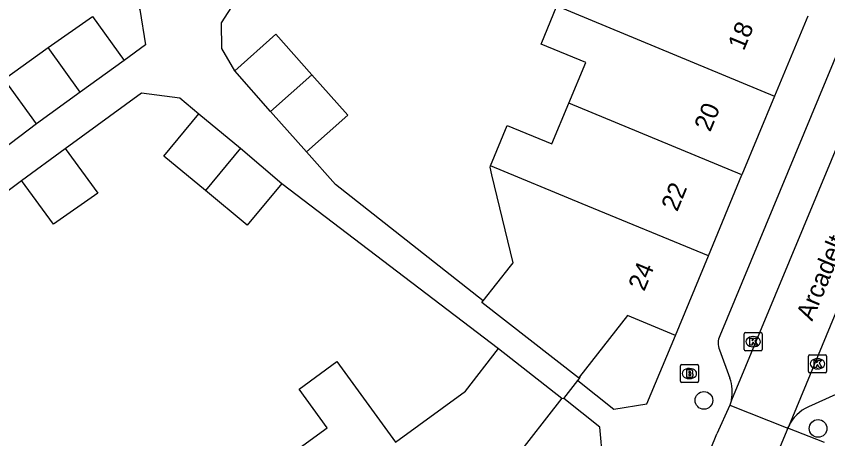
# Model space of a CAD drawing. Extents: x 159822 to 160765, y 380693 to 381634.
# Drawn here: x 160006.47 to 160051.39, y 381351.57 to 381374.95 of the extents above; entities that cross this region are included whole.
import ezdxf

# ---------------------------------------------------------------- set-up
doc = ezdxf.new("R2010")
doc.units = 0
for name, color, linetype in [('IMGEO_Boom', 7, 'Continuous'), ('IMGEO_Brandkraan', 7, 'Continuous'), ('IMGEO_Kolk', 7, 'Continuous'), ('IMGEO_Openbare_ruimte_label', 7, 'Continuous'), ('IMGEO_Pand', 7, 'Continuous'), ('IMGEO_Pand_nummerreeks', 7, 'Continuous'), ('IMGEO_Rijbaan_lokaal_open', 7, 'Continuous'), ('IMGEO_Voetpad_open', 7, 'Continuous')]:
    doc.layers.add(name, color=color, linetype=linetype)

msp = doc.modelspace()

# ---------------------------------------------------------------- linework, layer by layer
at = {"layer": 'IMGEO_Boom'}
for centre in [(160044.532, 381353.695), (160050.849, 381352.14)]:
    msp.add_circle(centre, 0.489, dxfattribs=at)
at = {"layer": 'IMGEO_Brandkraan'}
for p, q in [((160043.227, 381354.752), (160043.227, 381355.604)), ((160043.302, 381355.678), (160044.154, 381355.678)), ((160044.228, 381355.604), (160044.228, 381354.752)), ((160043.715, 381355.458), (160043.74, 381355.458)), ((160043.738, 381354.898), (160043.713, 381354.898)), ((160044.154, 381354.678), (160043.302, 381354.678))]:
    msp.add_line(p, q, dxfattribs=at)
for points in [[(160043.227, 381354.752), (160043.227, 381355.604)], [(160043.302, 381355.678), (160044.154, 381355.678)], [(160044.228, 381355.604), (160044.228, 381354.752)], [(160043.575, 381355.378), (160043.575, 381354.978), (160043.788, 381354.978)], [(160043.806, 381355.378), (160043.575, 381355.378)], [(160043.754, 381355.297), (160043.7, 381355.297), (160043.7, 381355.221)], [(160043.7, 381355.221), (160043.753, 381355.221)], [(160043.762, 381355.145), (160043.7, 381355.145), (160043.7, 381355.064)], [(160043.7, 381355.064), (160043.762, 381355.064)], [(160044.154, 381354.678), (160043.302, 381354.678)]]:
    msp.add_lwpolyline(points, dxfattribs=at)
for centre, radius, start, end in [((160043.304, 381355.602), 0.0765, 91.552, 178.448), ((160043.304, 381355.602), 0.0765, 91.552, 178.448), ((160044.152, 381355.602), 0.0765, 1.552, 88.448), ((160044.152, 381355.602), 0.0765, 1.552, 88.448), ((160043.755, 381355.259), 0.0379, 267.8285, 90.9355), ((160043.81, 381355.233), 0.145, 59.4692, 91.5367), ((160043.835, 381355.28), 0.0922, 285.5137, 58.1501), ((160043.84, 381355.088), 0.105, 301.3115, 78.989), ((160043.304, 381354.754), 0.0765, 181.552, 268.448), ((160043.304, 381354.754), 0.0765, 181.552, 268.448), ((160043.763, 381355.104), 0.0404, 269.8759, 90.5077), ((160043.794, 381355.229), 0.251, 268.6676, 293.5347), ((160044.152, 381354.754), 0.0765, 271.552, 358.448), ((160044.152, 381354.754), 0.0765, 271.552, 358.448)]:
    msp.add_arc(centre, radius, start, end, dxfattribs=at)
for centre, major_axis, ratio, start_param, end_param in [((160043.714, 381355.178), (-0.387, 0.002), 0.722429, 4.712389, 7.853982), ((160043.739, 381355.178), (-0.39, 0.002), 0.717154, 1.570796, 4.712389)]:
    msp.add_ellipse(centre, major_axis=major_axis, ratio=ratio, start_param=start_param, end_param=end_param, dxfattribs=at)
at = {"layer": 'IMGEO_Kolk'}
for p, q in [((160046.832, 381357.442), (160047.684, 381357.442)), ((160046.757, 381356.516), (160046.757, 381357.368)), ((160047.245, 381357.222), (160047.27, 381357.222)), ((160047.758, 381357.368), (160047.758, 381356.516)), ((160047.268, 381356.662), (160047.243, 381356.662)), ((160047.684, 381356.442), (160046.832, 381356.442)), ((160050.316, 381355.29), (160050.316, 381356.142)), ((160050.391, 381356.216), (160051.243, 381356.216)), ((160051.317, 381356.142), (160051.317, 381355.29)), ((160050.804, 381355.996), (160050.829, 381355.996)), ((160051.243, 381355.216), (160050.391, 381355.216)), ((160050.827, 381355.436), (160050.802, 381355.436))]:
    msp.add_line(p, q, dxfattribs=at)
for points in [[(160046.832, 381357.442), (160047.684, 381357.442)], [(160046.757, 381356.516), (160046.757, 381357.368)], [(160047.078, 381357.142), (160047.201, 381357.142), (160047.201, 381356.991), (160047.331, 381357.142), (160047.495, 381357.142), (160047.349, 381356.991), (160047.502, 381356.742), (160047.35, 381356.742), (160047.265, 381356.906), (160047.201, 381356.839), (160047.201, 381356.742), (160047.078, 381356.742), (160047.078, 381357.142)], [(160047.758, 381357.368), (160047.758, 381356.516)], [(160047.684, 381356.442), (160046.832, 381356.442)], [(160050.316, 381355.29), (160050.316, 381356.142)], [(160050.391, 381356.216), (160051.243, 381356.216)], [(160051.317, 381356.142), (160051.317, 381355.29)], [(160050.637, 381355.916), (160050.76, 381355.916), (160050.76, 381355.765), (160050.89, 381355.916), (160051.054, 381355.916), (160050.908, 381355.765), (160051.061, 381355.516), (160050.909, 381355.516), (160050.824, 381355.68), (160050.76, 381355.613), (160050.76, 381355.516), (160050.637, 381355.516), (160050.637, 381355.916)], [(160051.243, 381355.216), (160050.391, 381355.216)]]:
    msp.add_lwpolyline(points, dxfattribs=at)
for centre, start, end in [((160046.834, 381357.366), 91.552, 178.448), ((160046.834, 381357.366), 91.552, 178.448), ((160047.682, 381357.366), 1.552, 88.448), ((160047.682, 381357.366), 1.552, 88.448), ((160046.834, 381356.518), 181.552, 268.448), ((160046.834, 381356.518), 181.552, 268.448), ((160047.682, 381356.518), 271.552, 358.448), ((160047.682, 381356.518), 271.552, 358.448), ((160050.393, 381356.14), 91.552, 178.448), ((160050.393, 381356.14), 91.552, 178.448), ((160051.241, 381356.14), 1.552, 88.448), ((160051.241, 381356.14), 1.552, 88.448), ((160050.393, 381355.292), 181.552, 268.448), ((160050.393, 381355.292), 181.552, 268.448), ((160051.241, 381355.292), 271.552, 358.448), ((160051.241, 381355.292), 271.552, 358.448)]:
    msp.add_arc(centre, 0.0765, start, end, dxfattribs=at)
for centre, major_axis, ratio, start_param, end_param in [((160047.244, 381356.942), (-0.387, 0.002), 0.722429, 4.712389, 7.853982), ((160047.269, 381356.942), (-0.39, 0.002), 0.717154, 1.570796, 4.712389), ((160050.803, 381355.716), (-0.387, 0.002), 0.722429, 4.712389, 7.853982), ((160050.828, 381355.716), (-0.39, 0.002), 0.717154, 1.570796, 4.712389)]:
    msp.add_ellipse(centre, major_axis=major_axis, ratio=ratio, start_param=start_param, end_param=end_param, dxfattribs=at)
at = {"layer": 'IMGEO_Pand'}
for points in [[(160037.052, 381370.135), (160037.987, 381372.392), (160035.525, 381373.411), (160036.399, 381375.522)], [(160036.399, 381375.522), (160048.446, 381370.533)], [(160008.23, 381373.219), (160010.693, 381374.939), (160012.451, 381372.508)], [(160050.279, 381374.957), (160048.446, 381370.533)], [(160018.563, 381371.926), (160020.844, 381373.95), (160022.832, 381371.708)], [(160007.59, 381368.991), (160005.803, 381371.462), (160008.23, 381373.219)], [(160010.018, 381370.748), (160008.23, 381373.219)], [(160012.451, 381372.508), (160010.018, 381370.748)], [(160020.551, 381369.685), (160018.563, 381371.926)], [(160022.832, 381371.708), (160020.551, 381369.685)], [(160022.832, 381371.708), (160024.82, 381369.466), (160022.544, 381367.437)], [(160010.018, 381370.748), (160007.59, 381368.991)], [(160048.446, 381370.533), (160046.637, 381366.164)], [(160032.723, 381366.677), (160033.645, 381368.903), (160036.117, 381367.879), (160037.052, 381370.135)], [(160046.637, 381366.164), (160037.052, 381370.135)], [(160016.938, 381365.297), (160014.632, 381367.211), (160016.58, 381369.557)], [(160016.58, 381369.557), (160018.886, 381367.644)], [(160022.544, 381367.437), (160020.551, 381369.685)], [(160006.762, 381365.857), (160009.185, 381367.626)], [(160009.185, 381367.626), (160010.983, 381365.163), (160008.53, 381363.434), (160006.762, 381365.857)], [(160018.886, 381367.644), (160016.938, 381365.297)], [(160018.886, 381367.644), (160021.165, 381365.687)], [(160032.306, 381359.201), (160033.824, 381361.127), (160033.967, 381361.308), (160032.797, 381366.171), (160032.693, 381366.604), (160032.723, 381366.677)], [(160044.78, 381361.683), (160037.8, 381364.574), (160032.723, 381366.677)], [(160044.78, 381361.683), (160046.637, 381366.164)], [(160021.165, 381365.687), (160019.25, 381363.379), (160016.938, 381365.297)], [(160042.959, 381357.286), (160044.78, 381361.683)], [(160037.639, 381354.996), (160037.591, 381354.935), (160032.237, 381359.114), (160032.306, 381359.201)], [(160042.959, 381357.286), (160040.309, 381358.383), (160037.639, 381354.996)], [(160027.467, 381351.387), (160031.335, 381354.211), (160033.164, 381356.557)], [(160033.164, 381356.557), (160036.671, 381353.824)], [(160021.732, 381350.755), (160023.683, 381352.18), (160022.128, 381354.309), (160024.219, 381355.836), (160027.467, 381351.387)], [(160036.671, 381353.824), (160033.991, 381350.384), (160035.667, 381348.09)]]:
    msp.add_lwpolyline(points, dxfattribs=at)
at = {"layer": 'IMGEO_Rijbaan_lokaal_open'}
for points in [[(160058.74, 381384.186), (160046.049, 381353.712)], [(160049.223, 381352.25), (160061.916, 381382.928)], [(160045.961, 381353.423), (160045.241, 381351.841)], [(160046.049, 381353.712), (160045.961, 381353.423)], [(160045.961, 381353.423), (160049.167, 381352.154)], [(160049.167, 381352.154), (160048.471, 381350.471)], [(160049.167, 381352.154), (160049.223, 381352.25)]]:
    msp.add_lwpolyline(points, dxfattribs=at)
msp.add_arc((160036.163, 381355.164), 9.667, 303.5665, 339.8948, dxfattribs=at)
at = {"layer": 'IMGEO_Voetpad_open'}
for points in [[(160000.657, 381392.675), (160013.312, 381375.313), (160013.627, 381373.359), (160012.451, 381372.508)], [(160058.135, 381384.019), (160056.734, 381384.568), (160045.408, 381357.267)], [(160018.563, 381371.926), (160017.846, 381373.155), (160017.829, 381374.578), (160020.905, 381379.37)], [(160009.185, 381367.626), (160013.408, 381370.709), (160015.517, 381370.439), (160016.58, 381369.557)], [(160007.59, 381368.991), (160004.652, 381366.776)], [(160032.306, 381359.201), (160024.14, 381365.636), (160022.544, 381367.437)], [(160004.011, 381363.815), (160006.762, 381365.857)], [(160021.165, 381365.687), (160033.164, 381356.557)], [(160037.549, 381354.798), (160039.548, 381353.205), (160041.373, 381353.509), (160042.959, 381357.286)], [(160045.398, 381356.491), (160045.965, 381354.915)], [(160036.769, 381353.793), (160037.549, 381354.798)], [(160037.549, 381354.798), (160037.681, 381354.963), (160037.639, 381354.996)], [(160036.671, 381353.824), (160036.769, 381353.793)], [(160051.83, 381354.015), (160050.324, 381353.327)], [(160035.667, 381348.09), (160038.934, 381350.359), (160038.773, 381352.204), (160036.769, 381353.793)], [(160051.204, 381351.366), (160049.167, 381352.154)]]:
    msp.add_lwpolyline(points, dxfattribs=at)
for centre, radius, start, end in [((160046.204, 381356.869), 0.89, 153.424, 205.0994), ((160044.019, 381354.175), 2.082, 347.1573, 20.8311), ((160051.071, 381351.462), 2.009, 111.8302, 156.9071)]:
    msp.add_arc(centre, radius, start, end, dxfattribs=at)

# ---------------------------------------------------------------- texts
at = {"layer": 'IMGEO_Openbare_ruimte_label'}
msp.add_text('Arcadeltstraat', height=1, rotation=67.411, dxfattribs=at).set_placement((160050.522, 381358.039))
at = {"layer": 'IMGEO_Pand_nummerreeks'}
for s, rotation, p in [('18', 67.4993, (160046.739, 381372.997)), ('20', 67.4993, (160044.879, 381368.506)), ('22', 67.4993, (160043.052, 381364.094)), ('24', 67.5002, (160041.227, 381359.69))]:
    msp.add_text(s, height=1, rotation=rotation, dxfattribs=at).set_placement(p)

doc.saveas('drawing.dxf')
